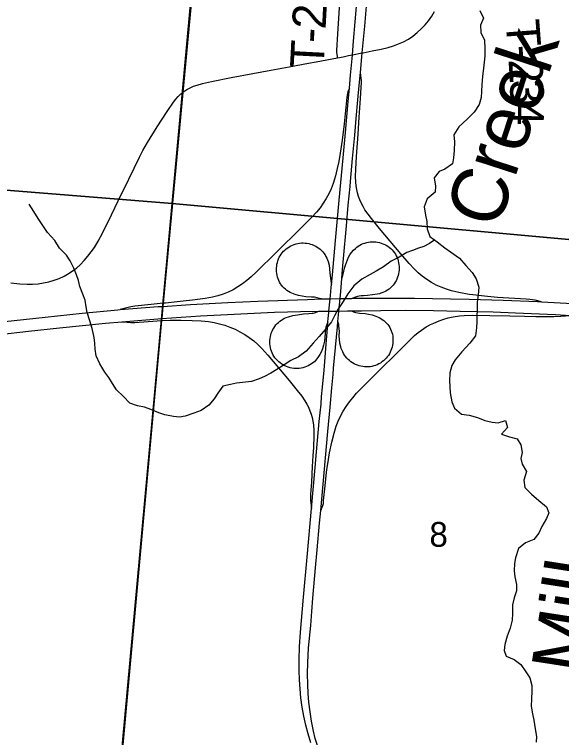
# Model space of a CAD drawing. Extents: x 1410790 to 1770854, y 566777 to 831614.
# Drawn here: x 1585877 to 1590756, y 689323 to 695774 of the extents above; entities that cross this region are included whole.
import ezdxf

# ---------------------------------------------------------------- set-up
doc = ezdxf.new("R2010")
doc.units = 0
for name, color, linetype in [('GM_X_County_Road', 7, 'Continuous'), ('GM_X_Interchange_Ramps', 7, 'Continuous'), ('GM_X_Interstate_Route', 7, 'Continuous'), ('GM_X_Minor_River', 7, 'Continuous'), ('GM_X_Minor_River_Text', 7, 'Continuous'), ('GM_X_Section', 7, 'Continuous'), ('GM_X_Section_Text', 7, 'Continuous'), ('GM_X_Township', 7, 'Continuous'), ('GM_X_Township_Road', 7, 'Continuous'), ('GM_X_Township_Road_Text', 7, 'Continuous'), ('GM_X_US_Route', 7, 'Continuous')]:
    doc.layers.add(name, color=color, linetype=linetype)

msp = doc.modelspace()

# ---------------------------------------------------------------- linework, layer by layer
at = {"layer": 'GM_X_County_Road'}
for points in [[(1588758, 695388), (1588808.9, 695397.5), (1588857.1, 695406.9), (1588890, 695413.6), (1588977.6, 695431.3), (1588985.7, 695432.7), (1589066.2, 695448.2), (1589146.5, 695464), (1589209.8, 695479.7), (1589256.7, 695494), (1589302.5, 695510.9), (1589347, 695531.2), (1589389.7, 695554.6), (1589430.3, 695581.7), (1589468.6, 695612), (1589504.6, 695645), (1589538.3, 695680.5), (1589569.4, 695718.2), (1589597.9, 695757.8), (1589623.6, 695799.4)], [(1588498.5, 695339.4), (1588567.3, 695352.3), (1588758, 695388)], [(1587377.8, 695079.4), (1587386.2, 695086.1), (1587414.1, 695104.2), (1587443.4, 695119.8), (1587473.8, 695133.2), (1587505, 695144.4), (1587552.7, 695157.6), (1587633, 695175.3), (1587809.8, 695210.3), (1588003.2, 695247), (1588164.3, 695277.8), (1588325.7, 695306.7), (1588498.5, 695339.4)], [(1586832.2, 694175), (1586847.7, 694207.3), (1586991.9, 694502.2), (1587022.6, 694560.4), (1587063.9, 694631.4), (1587150.6, 694770.8), (1587239.3, 694908.9), (1587294.6, 694990.7), (1587314.6, 695017), (1587336.6, 695041.9), (1587360.2, 695065.2), (1587377.5, 695079.2), (1587377.8, 695079.4)], [(1585843, 693379.4), (1585924.4, 693371.4), (1585989.6, 693368.4), (1586038.6, 693368.9), (1586087.4, 693372.1), (1586135.8, 693378.8), (1586183.6, 693389), (1586230.5, 693402.6), (1586276.1, 693419.8), (1586320.4, 693440.6), (1586363, 693464.5), (1586403.6, 693491.5), (1586429.2, 693511.5), (1586465.4, 693544.3), (1586499.6, 693579.4), (1586531.6, 693616.3), (1586561.4, 693655.2), (1586589, 693695.6), (1586622.8, 693751.4), (1586661, 693823.8), (1586741.1, 693985.5), (1586832.2, 694175)]]:
    msp.add_lwpolyline(points, dxfattribs=at)
at = {"layer": 'GM_X_Interchange_Ramps'}
for points in [[(1590578.2, 693211), (1590521.3, 693223.9), (1590471.7, 693231.6), (1590438.8, 693233.3), (1590184, 693248), (1590096.5, 693257.5), (1589963.7, 693272.1), (1589933, 693276.6), (1589839.3, 693293.7), (1589775.6, 693308.7), (1589728.6, 693322.7), (1589682.6, 693339.9), (1589638, 693360.3), (1589594.8, 693383.5), (1589553.3, 693409.6), (1589513.7, 693438.5), (1589476.2, 693470.1), (1589440.7, 693504.1), (1589396, 693551.8), (1589321.4, 693638.6), (1589132.4, 693864.4), (1589059.6, 693952.8), (1589029.8, 693991.8), (1589002.2, 694032.3), (1588985.7, 694060.6), (1588964.1, 694104.6), (1588946.2, 694150.3), (1588936.5, 694181.5), (1588928.9, 694213.3), (1588923.4, 694245.5), (1588919.9, 694278), (1588918.2, 694327), (1588919.9, 694392.5), (1588926.2, 694506.8), (1588940.4, 694707.4), (1588951.3, 694858.6), (1588963.1, 695023.2), (1588972.6, 695170.3), (1588971.6, 695188.7), (1588969.5, 695204.4), (1588961.4, 695255.9)], [(1588863.2, 695117.7), (1588852.8, 695091.9), (1588849.7, 695082.5), (1588846.6, 695068.3), (1588841.5, 695035.9), (1588817.4, 694798.2), (1588799.1, 694651.3), (1588781.9, 694537.5), (1588768.1, 694461.8), (1588755.1, 694399.3), (1588746.8, 694360.1), (1588740.4, 694333.4), (1588731.7, 694304.7), (1588718.7, 694265.6), (1588700.7, 694219.7), (1588680.1, 694174.9), (1588656.8, 694131.4), (1588630.8, 694089.5), (1588602.2, 694049.4), (1588571.1, 694011.1), (1588526.7, 693962.6), (1588433.5, 693869.7), (1588212, 693649.5), (1588036.4, 693476.4), (1587988, 693431.8), (1587950.3, 693400.1), (1587911, 693370.3), (1587870, 693342.8), (1587827.4, 693318.1), (1587783.1, 693296.5), (1587737.3, 693278.3), (1587690.3, 693263.5), (1587642.4, 693251.8), (1587577.7, 693240), (1587463.6, 693224.5), (1587380, 693214.9), (1587326.4, 693209.4), (1587223.8, 693199.1), (1587203, 693197), (1587096.9, 693186.3), (1586951.3, 693171.7), (1586913.5, 693165.2), (1586878.3, 693156.6), (1586820.5, 693140.5)], [(1588613.4, 693235.8), (1588596.3, 693240.6), (1588575.3, 693246.6), (1588553.1, 693250.8), (1588525.3, 693253), (1588476, 693255.6), (1588443.4, 693259.8), (1588411.1, 693266.3), (1588379.5, 693275.4), (1588348.8, 693287.3), (1588334.1, 693294.5), (1588319.8, 693302.7), (1588306.1, 693311.8), (1588293.1, 693321.8), (1588280.8, 693332.8), (1588269.4, 693344.7), (1588259, 693357.4), (1588249.7, 693371), (1588241.5, 693385.2), (1588234.5, 693400.1), (1588228.5, 693415.4), (1588223.6, 693431.1), (1588219.6, 693447.1), (1588216.7, 693463.3), (1588214.8, 693479.6), (1588213.9, 693496.1), (1588214, 693512.6), (1588215.2, 693529), (1588217.5, 693545.2), (1588221, 693561.3), (1588225.7, 693577.1), (1588231.5, 693592.4), (1588238.3, 693607.4), (1588246.3, 693621.7), (1588255.3, 693635.5), (1588265.3, 693648.6), (1588276.1, 693661), (1588287.8, 693672.6), (1588300.2, 693683.4), (1588313.3, 693693.3), (1588327.1, 693702.2), (1588341.5, 693710.2), (1588356.5, 693717), (1588371.8, 693722.8), (1588387.6, 693727.6), (1588403.6, 693731.3), (1588419.9, 693734), (1588436.2, 693735.5), (1588452.7, 693735.9), (1588469.1, 693735.1), (1588485.4, 693733.1), (1588501.5, 693729.9), (1588517.4, 693725.6), (1588533, 693720.4), (1588548.2, 693714.1), (1588563, 693706.8), (1588577.2, 693698.5), (1588590.8, 693689.3), (1588603.7, 693679.1), (1588615.8, 693667.9), (1588626.9, 693655.9), (1588637.1, 693643), (1588646.4, 693629.5), (1588654.8, 693615.3), (1588662.1, 693600.6), (1588674, 693569.9), (1588682.2, 693538), (1588687, 693505.4), (1588689.4, 693466.7), (1588693.7, 693422.7), (1588697.7, 693398), (1588703.4, 693363.4)], [(1588796.9, 693419.8), (1588805.2, 693444.2), (1588808.7, 693455.7), (1588812.2, 693469.3), (1588821.4, 693510.2), (1588829.8, 693538.4), (1588836.8, 693562.6), (1588845.7, 693586.3), (1588855.8, 693608.8), (1588867, 693628.9), (1588881.8, 693650.2), (1588899, 693670.3), (1588916.7, 693686.9), (1588929.7, 693697.4), (1588942.7, 693707.3), (1588956.5, 693716.1), (1588971.1, 693723.6), (1588986.3, 693729.9), (1589001.8, 693735), (1589017.8, 693739.1), (1589033.9, 693742.1), (1589050.2, 693744.2), (1589066.6, 693745.2), (1589083, 693745.1), (1589099.4, 693744.1), (1589115.7, 693741.9), (1589131.8, 693738.7), (1589147.7, 693734.4), (1589163.2, 693729), (1589178.3, 693722.5), (1589192.8, 693714.9), (1589206.7, 693706.2), (1589219.9, 693696.4), (1589232.4, 693685.8), (1589244.1, 693674.2), (1589254.9, 693661.9), (1589264.8, 693648.8), (1589273.8, 693635), (1589281.7, 693620.7), (1589288.3, 693606.4), (1589294.4, 693590.4), (1589299.1, 693574.7), (1589302.8, 693558.7), (1589305.4, 693542.4), (1589306.8, 693526.1), (1589307.2, 693509.7), (1589306.5, 693493.3), (1589304.8, 693476.9), (1589302, 693460.7), (1589298.3, 693444.7), (1589293.4, 693429), (1589287.6, 693413.7), (1589280.7, 693398.8), (1589272.6, 693384.5), (1589263.6, 693370.8), (1589253.5, 693357.8), (1589242.4, 693345.8), (1589230.5, 693334.5), (1589217.7, 693324.3), (1589204.1, 693315), (1589190, 693306.6), (1589175.3, 693299.2), (1589161.7, 693293.4), (1589144.9, 693287), (1589130.9, 693282.2), (1589112.7, 693277.9), (1589068.4, 693271.3), (1589023.8, 693268.1), (1588990.6, 693264.8), (1588968.1, 693262.6), (1588951.5, 693260.3), (1588936.3, 693256.7), (1588918, 693251.5), (1588886.6, 693241.4)], [(1588672.2, 693032.8), (1588659.5, 692999.9), (1588654.8, 692984.2), (1588651.1, 692966), (1588644.6, 692892.9), (1588640.2, 692858.3), (1588632.6, 692823.5), (1588622.8, 692789.8), (1588610.8, 692759.8), (1588600.3, 692740.2), (1588588.4, 692721.5), (1588573.6, 692700.2), (1588562.7, 692687.7), (1588551, 692676.2), (1588538.3, 692665.6), (1588524.8, 692656.1), (1588510.6, 692647.6), (1588495.9, 692640), (1588480.8, 692633.2), (1588465.3, 692627.5), (1588449.4, 692622.7), (1588433.3, 692619.1), (1588417, 692616.7), (1588400.5, 692615.4), (1588384, 692615.3), (1588367.5, 692616.4), (1588351.1, 692618.7), (1588334.9, 692622.1), (1588319, 692626.5), (1588303.5, 692632.2), (1588288.4, 692638.9), (1588273.8, 692646.6), (1588259.8, 692655.3), (1588246.3, 692664.9), (1588233.5, 692675.4), (1588221.4, 692686.7), (1588210.2, 692698.8), (1588199.7, 692711.6), (1588190.4, 692725.2), (1588182.1, 692739.5), (1588174.9, 692754.4), (1588168.9, 692769.7), (1588163.9, 692785.5), (1588160, 692801.6), (1588157.2, 692817.8), (1588155.4, 692834.3), (1588154.6, 692850.8), (1588155, 692867.3), (1588156.4, 692883.8), (1588158.9, 692900.2), (1588162.6, 692916.3), (1588167.4, 692932), (1588173.4, 692947.4), (1588180.5, 692962.4), (1588188.7, 692976.7), (1588197.9, 692990.4), (1588208.1, 693003.5), (1588219.2, 693015.7), (1588231.2, 693027.1), (1588243.9, 693037.7), (1588257.3, 693047.3), (1588271.4, 693056), (1588286, 693063.7), (1588301.1, 693070.5), (1588320.7, 693076.9), (1588359.4, 693087.2), (1588378.7, 693091.1), (1588401.7, 693095.4), (1588454.9, 693102.6), (1588500.9, 693106.6), (1588532.2, 693109.1), (1588541.2, 693110.2), (1588551.2, 693112.3), (1588575.7, 693120.2), (1588592.2, 693125.5)], [(1588608.5, 691349.5), (1588621, 691377.4), (1588626.9, 691393.8), (1588631.7, 691411.8), (1588634.1, 691436.3), (1588646.9, 691569.9), (1588657.6, 691661.9), (1588663.4, 691712.8), (1588670.8, 691765.3), (1588687.6, 691862.2), (1588707.9, 691958.5), (1588727.7, 692038.1), (1588746.9, 692100.8), (1588764.4, 692146.8), (1588784.9, 692191.5), (1588808.4, 692234.8), (1588834.5, 692276.5), (1588863.2, 692316.5), (1588892.8, 692354.6), (1588927.5, 692394.5), (1589041.2, 692509.1), (1589374.6, 692842.4), (1589416.2, 692883.2), (1589443.2, 692908.4), (1589476.2, 692936.2), (1589505.7, 692958.8), (1589549.1, 692987.4), (1589586.4, 693007.3), (1589616.8, 693021.3), (1589664.5, 693041.2), (1589706.2, 693055.1), (1589745.2, 693066.4), (1589789.5, 693075.9), (1589844.2, 693084.6), (1589888.5, 693088.1), (1589957.1, 693090.7), (1590114.7, 693088.4), (1590294.3, 693084.8), (1590425.3, 693082.6), (1590527.8, 693080.8), (1590610.2, 693079.4), (1590688.2, 693078), (1590748.1, 693080.9), (1590835.2, 693088.7)], [(1588883.3, 693129.7), (1588899.7, 693121.7), (1588910.4, 693118.1), (1588921.9, 693115.5), (1588953.7, 693110.4), (1589002.8, 693106.2), (1589035.3, 693101), (1589067.3, 693093.4), (1589098.6, 693083.1), (1589128.6, 693069.8), (1589143, 693061.9), (1589156.9, 693053.1), (1589170.1, 693043.4), (1589182.6, 693032.7), (1589194.4, 693021.3), (1589205.1, 693008.9), (1589214.8, 692995.7), (1589223.4, 692981.7), (1589230.9, 692967.1), (1589237.4, 692951.9), (1589242.6, 692936.3), (1589246.7, 692920.4), (1589249.7, 692904.2), (1589251.6, 692887.9), (1589252.5, 692871.4), (1589252.3, 692855), (1589251, 692838.6), (1589248.5, 692822.3), (1589245, 692806.3), (1589240.3, 692790.5), (1589234.6, 692775.1), (1589227.8, 692760.1), (1589220, 692745.7), (1589211.2, 692731.8), (1589201.3, 692718.6), (1589190.7, 692706.1), (1589179.1, 692694.4), (1589166.9, 692683.5), (1589153.9, 692673.4), (1589140.2, 692664.2), (1589125.9, 692656.1), (1589111.1, 692648.9), (1589095.8, 692642.9), (1589080.2, 692637.9), (1589064.2, 692633.9), (1589048, 692631.2), (1589031.6, 692629.7), (1589015.2, 692629.3), (1588998.8, 692630.1), (1588982.4, 692632), (1588966.2, 692635.1), (1588950.3, 692639.2), (1588934.7, 692644.3), (1588919.4, 692650.6), (1588904.7, 692657.8), (1588890.4, 692666), (1588876.9, 692675.3), (1588863.9, 692685.5), (1588851.9, 692696.5), (1588840.6, 692708.5), (1588830.2, 692721.2), (1588820.7, 692734.6), (1588812.2, 692748.6), (1588804.5, 692763.2), (1588791.7, 692793.5), (1588786.7, 692809.2), (1588779.3, 692841.2), (1588774.8, 692873.8), (1588773, 692906.7), (1588774, 692946.1), (1588769.8, 692995.5), (1588768.7, 693006.8), (1588766.9, 693017.4), (1588761, 693034.7)], [(1586835.3, 693032.9), (1586881.5, 693027.6), (1586913.9, 693025.7), (1586949.1, 693026.2), (1587150, 693040.4), (1587188.9, 693042.2), (1587264.6, 693045.6), (1587362.9, 693047), (1587461.3, 693044.9), (1587543.1, 693040.3), (1587608.3, 693033.4), (1587656.8, 693025.5), (1587704.9, 693015), (1587752.1, 693001.4), (1587798.4, 692984.9), (1587843.7, 692965.7), (1587887.7, 692943.8), (1587930.2, 692919.2), (1587971.1, 692891.9), (1588010.2, 692862.1), (1588047.1, 692829.7), (1588081.9, 692794.9), (1588136.5, 692733.9), (1588326.3, 692508.1), (1588399.2, 692419.5), (1588439.1, 692367.5), (1588466.7, 692326.8), (1588483.2, 692298.5), (1588497.9, 692269.3), (1588510.8, 692239.1), (1588521.7, 692208.2), (1588530.7, 692176.7), (1588537.7, 692144.6), (1588542.7, 692112.3), (1588546.5, 692063.3), (1588546.8, 692014.1), (1588542.7, 691910.6), (1588538.2, 691834.7), (1588532.6, 691740.1), (1588524.3, 691600.8), (1588518, 691493.4), (1588517.1, 691440.3), (1588518.8, 691414.1), (1588524.6, 691365.2)]]:
    msp.add_lwpolyline(points, dxfattribs=at)
at = {"layer": 'GM_X_Interstate_Route'}
for points in [[(1585791.6, 693034.6), (1586150.2, 693074.4), (1586481.4, 693109.3), (1586797, 693138.7), (1586820.5, 693140.5), (1587157.6, 693167.1), (1587200.5, 693170), (1587445.7, 693186.4), (1587780.6, 693204.7), (1588046.9, 693216.4), (1588489.9, 693232.3), (1588613.4, 693235.8), (1588691.8, 693238), (1588781.3, 693240.5), (1588886.6, 693241.4), (1588898.2, 693241.5), (1589023, 693241.5), (1589241.4, 693243.3), (1589444.2, 693242.3), (1589766.2, 693237.8), (1589933.2, 693233.2), (1590235.1, 693224.9), (1590539.8, 693213), (1590578.2, 693211), (1590855.4, 693196.5)], [(1581892.8, 692396.4), (1582002.6, 692411.7), (1582658, 692501.6), (1583306.9, 692591.4), (1583693.7, 692643.2), (1584184.2, 692710.9), (1584591.1, 692765.5), (1584992, 692819.3), (1585447.2, 692880.1), (1585739.9, 692918.3), (1586000.6, 692949.3), (1586277.8, 692979.3), (1586689.1, 693020.5), (1586835.3, 693032.9), (1586975.6, 693044.8), (1587190.6, 693060.7), (1587363.5, 693073.4), (1587536.8, 693085), (1587835.9, 693100.8), (1588132.6, 693113.9)], [(1588132.6, 693113.9), (1588196.3, 693116.7), (1588428.9, 693123.1), (1588592.2, 693125.5), (1588607.8, 693125.7)], [(1588607.8, 693125.7), (1588680.6, 693126.8), (1588770.2, 693128.1), (1588847.7, 693129.3), (1588867.7, 693129.5)], [(1588867.7, 693129.5), (1588883.3, 693129.7), (1588973, 693130.9)], [(1588973, 693130.9), (1589142.9, 693133.1), (1589366.4, 693134.7), (1589614.8, 693132.6), (1589851.5, 693127.3), (1590146.4, 693119.9), (1590345.1, 693113.5), (1590700.4, 693095.9), (1590835.2, 693088.7), (1590929.7, 693083.7), (1591213.9, 693064.9), (1591236.7, 693063.2), (1591241, 693062.9)]]:
    msp.add_lwpolyline(points, dxfattribs=at)
at = {"layer": 'GM_X_Minor_River'}
for points in [[(1590027.8, 695808.3), (1590059.3, 695742), (1590032.9, 695678.2), (1590036.3, 695612.1), (1590067.8, 695543.8), (1590071.2, 695469.7), (1590070.7, 695403.6), (1590066.3, 695347.6), (1590059.9, 695295.6), (1590049.4, 695221.6), (1590044.9, 695149.6), (1590042.4, 695087.5), (1590038, 695033.5), (1590021.6, 694969.6), (1589977.1, 694901.8), (1589914.7, 694840.2), (1589840.3, 694770.7), (1589795.8, 694701)], [(1589795.8, 694701), (1589801.4, 694638.9), (1589796.8, 694560.9), (1589792.3, 694494.8), (1589783.9, 694442.8), (1589715.6, 694393.3), (1589665.5, 694371.7), (1589619.2, 694315.9), (1589630.6, 694241.8), (1589628.2, 694189.8), (1589555.9, 694128.2), (1589529.4, 694058.4), (1589542.8, 693984.2), (1589554.4, 693928.1), (1589555.9, 693862), (1589581.3, 693793.8), (1589646.9, 693745.2), (1589714.4, 693692.7), (1589766.1, 693656.3), (1589845.5, 693599.6), (1589901, 693535.2), (1589958.4, 693470.7), (1589994, 693416.4), (1590017.4, 693342.1), (1590012.9, 693274.1), (1590004.4, 693208.1), (1590001.8, 693136.1), (1589999.5, 693086), (1589999.1, 693036), (1589996.7, 692978), (1589988.2, 692907.9), (1589937.7, 692840.3), (1589867.2, 692764.7), (1589806.8, 692693.1), (1589778.4, 692641.3), (1589760, 692575.3), (1589757.4, 692505.3), (1589759.1, 692455.2), (1589762.6, 692397.2), (1589778, 692319), (1589799.6, 692262.8), (1589863.1, 692208.2), (1589930.9, 692199.8), (1590004.7, 692177.2), (1590070.4, 692152.7), (1590138.2, 692136.2), (1590190.1, 692131.8), (1590256.1, 692151.3), (1590273.6, 692089.1), (1590221.3, 692029.4), (1590293, 692006.9), (1590360.8, 691988.4), (1590392.3, 691934.1), (1590405.8, 691865.9), (1590393.4, 691812), (1590405, 691761.9), (1590444.5, 691695.5), (1590417.9, 691617.6), (1590427.4, 691553.5), (1590486.9, 691493), (1590554.4, 691436.5), (1590621.9, 691381.9), (1590643.5, 691327.7), (1590621.1, 691275.8), (1590580.6, 691206.1), (1590554.2, 691146.2), (1590507.9, 691090.5), (1590435.7, 691059), (1590371.4, 691009.4), (1590344.9, 690927.5), (1590336.5, 690875.6), (1590334, 690809.5), (1590337.6, 690757.4), (1590353.1, 690689.3), (1590354.6, 690631.2), (1590332.2, 690569.3), (1590319.7, 690507.3), (1590319.2, 690429.3), (1590316.7, 690371.2), (1590296.2, 690297.3), (1590269.7, 690227.5), (1590251.2, 690151.5), (1590244.8, 690099.5), (1590260.4, 690047.4), (1590332.1, 690018.8), (1590391.7, 689974.3), (1590437.1, 689907.9), (1590472.7, 689855.6), (1590492.1, 689787.4), (1590489.7, 689735.4), (1590487.2, 689667.4), (1590484.7, 689601.3), (1590496.2, 689533.2), (1590507.8, 689479), (1590521.2, 689400.9), (1590532.7, 689332.7), (1590528.3, 689280.7)], [(1589624.3, 693761.9), (1589578.9, 693731.7), (1589528.7, 693704.1), (1589478.7, 693688.4), (1589426.6, 693668.8), (1589376.5, 693651.1), (1589306.3, 693609.6), (1589236.1, 693572.1), (1589167.8, 693522.5), (1589101.6, 693485), (1589047.5, 693455.4), (1588973.3, 693413.9), (1588902.9, 693352.3), (1588850.5, 693282.7), (1588808, 693212.9), (1588761.5, 693141.2), (1588731.1, 693085.4), (1588704.8, 693031.5), (1588652.4, 692967.8), (1588593.9, 692900.2), (1588539.6, 692842.5), (1588479.1, 692770.9), (1588408.8, 692719.4), (1588342.7, 692685.8), (1588274.4, 692642.3), (1588216.2, 692606.7), (1588164, 692573.1), (1588107.9, 692543.4), (1588057.8, 692521.8), (1587989.7, 692500.3), (1587909.8, 692490.9), (1587855.8, 692483.2), (1587801.8, 692473.6), (1587735.7, 692458.1), (1587691.3, 692396.4), (1587657, 692344.6), (1587608.6, 692286.9), (1587542.4, 692241.3), (1587476.3, 692217.8), (1587398.2, 692190.3), (1587348.2, 692180.7), (1587296.3, 692187.1), (1587216.5, 692201.7), (1587162.7, 692220.1), (1587093, 692250.7), (1587037.3, 692271.1), (1586973.4, 692281.5), (1586905.7, 692306.1), (1586848.2, 692366.5), (1586786.7, 692425.1), (1586751.2, 692481.4), (1586717.6, 692533.7), (1586682.1, 692584), (1586636.7, 692656.4), (1586605.3, 692728.7), (1586597.7, 692786.8), (1586594.1, 692842.8), (1586588.5, 692892.9), (1586569.1, 692973.1), (1586549.7, 693041.3), (1586526.3, 693115.6), (1586516.6, 693165.7), (1586507.1, 693225.8), (1586487.5, 693280), (1586460.1, 693348.3), (1586446.5, 693400.4), (1586428.9, 693450.6), (1586405.4, 693510.8), (1586373.9, 693575.1), (1586340.3, 693625.4), (1586276.9, 693689.9), (1586235.4, 693756.3), (1586172.1, 693828.8), (1586134.5, 693881.2), (1586087.1, 693953.6), (1586049.6, 694015.9), (1586006.2, 694080.3)]]:
    msp.add_lwpolyline(points, dxfattribs=at)
at = {"layer": 'GM_X_Section'}
for points in [[(1582419.4, 699882.5), (1587775.4, 699456.9), (1587281.6, 694087.3), (1581992.1, 694512.5)], [(1587775.4, 699456.9), (1593108.3, 699057.6), (1592523.5, 693611.4), (1587281.6, 694087.3)], [(1581992.1, 694512.5), (1587281.6, 694087.3), (1586796.8, 688787.6), (1581423.5, 689188.8)], [(1587281.6, 694087.3), (1592523.5, 693611.4), (1592038.7, 688317.6), (1586796.8, 688787.6)]]:
    msp.add_lwpolyline(points, close=True, dxfattribs=at)
at = {"layer": 'GM_X_Township'}
for points in [[(1585562.9, 700910.4), (1585955.2, 700826), (1586359.5, 700765.7), (1586552.6, 700705.4), (1586769.9, 700711.4), (1587047.5, 700663.2), (1587192.3, 700602.9), (1587294.9, 700584.8), (1587578.6, 700554.7), (1587657, 700536.6), (1587883.4, 700449.4), (1587832, 700040.8), (1587803.7, 699779.1), (1587544.9, 696849.3), (1587377.5, 695079.1), (1587203, 693197), (1587200.5, 693170), (1587190.5, 693060.6), (1587188.9, 693042.2), (1586487, 685342.4), (1586333, 683458.9), (1586502.2, 683441.2), (1586280.8, 680892.6), (1585595.1, 673055.4)], [(1599589.8, 682236.9), (1597079.4, 682470.2), (1591815.7, 682961.8), (1590461.2, 683082.5), (1586502.2, 683441.2), (1586333, 683458.9), (1586487, 685342.4), (1587188.9, 693042.2), (1587190.5, 693060.6), (1587200.5, 693170), (1587203, 693197), (1587377.5, 695079.1), (1587544.9, 696849.3)]]:
    msp.add_lwpolyline(points, dxfattribs=at)
at = {"layer": 'GM_X_Township_Road'}
msp.add_lwpolyline([(1588758, 695388), (1588756.6, 695399.2), (1588751.9, 695437.4), (1588751, 695452.6), (1588759.6, 695600), (1588781.3, 695927.5)], dxfattribs=at)
at = {"layer": 'GM_X_US_Route'}
for points in [[(1588853.9, 694072.3), (1588869.1, 694238.6), (1588873.5, 694282.8), (1588891.7, 694490.3), (1588910.8, 694696.9), (1588923.8, 694846.2), (1588939.4, 695013.7), (1588950.7, 695141.4), (1588961.4, 695255.9), (1588977.6, 695431.3), (1589000.2, 695670.9), (1589014.9, 695848), (1589028.8, 696005.9), (1589048.8, 696226.4), (1589061.8, 696370.5), (1589074.8, 696512), (1589100.9, 696809.8), (1589107.8, 696889.6), (1589113.2, 696952.2), (1589127.8, 697121.4), (1589140.8, 697254.2), (1589170.3, 697576.3), (1589181.6, 697704.7), (1589194.7, 697856)], [(1588519.7, 689276.9), (1588496.5, 689355.3), (1588476, 689434.5), (1588458.3, 689514.4), (1588443.5, 689594.8), (1588431.9, 689675.8), (1588423.1, 689757.1), (1588417.2, 689838.6), (1588414.3, 689920.3), (1588414.6, 690018.5), (1588418.5, 690133.1), (1588426.8, 690263.8), (1588453.6, 690574), (1588486.2, 690933.2), (1588524.6, 691365.2), (1588557.4, 691733.3), (1588569.6, 691873.1), (1588594.8, 692142.2), (1588610.4, 692297.6), (1588616.1, 692364.4), (1588623.5, 692449.5), (1588637.3, 692599.7), (1588657.3, 692832.3), (1588670.3, 693012), (1588672.2, 693032.8), (1588674.7, 693061.6), (1588679.5, 693115.3), (1588680.6, 693126.8), (1588691.8, 693238), (1588694.6, 693266.4), (1588700.4, 693338.3), (1588703.4, 693363.4), (1588713.7, 693452.1), (1588740.7, 693757.7), (1588773.6, 694116.2), (1588809.2, 694495.5), (1588828.3, 694721.2), (1588852.6, 694997.3), (1588863.2, 695117.7), (1588873.5, 695233.4), (1588887.3, 695380.1), (1588890, 695413.6), (1588900, 695537.3), (1588930.6, 695880.2)], [(1588769.9, 693124.3), (1588770.2, 693128.1), (1588781.3, 693240.5), (1588787.5, 693302.8), (1588796.9, 693419.8), (1588803.2, 693497.3), (1588810.1, 693596.2), (1588837, 693887.9), (1588853.9, 694072.3)], [(1588528.8, 690446.8), (1588538.4, 690565.8), (1588562.7, 690836.7), (1588576.6, 690997.2), (1588598.3, 691234.2), (1588608.5, 691349.5), (1588671.2, 692053.7), (1588691.1, 692269.8), (1588706.8, 692442.6), (1588717.9, 692560.7), (1588723.3, 692617.9), (1588756.3, 692986.8), (1588761, 693034.7), (1588769.9, 693124.3)], [(1588864.7, 688613.7), (1588859.6, 688631.8), (1588856.1, 688643.1), (1588844.8, 688664.8), (1588783, 688762.6), (1588743.5, 688834.8), (1588707.3, 688908.6), (1588674.1, 688983.9), (1588643.5, 689060.2), (1588607.8, 689154.4), (1588591.3, 689202.1), (1588574.8, 689259.4), (1588559.2, 689315), (1588543.6, 689378.3), (1588526.2, 689469.5), (1588512.3, 689551.9), (1588501.9, 689637), (1588495.8, 689716), (1588492.4, 689795.9), (1588489.8, 689891.4), (1588492.4, 689990.3), (1588500.2, 690124), (1588518.8, 690322.9), (1588528.8, 690446.8)]]:
    msp.add_lwpolyline(points, dxfattribs=at)

# ---------------------------------------------------------------- texts
at = {"layer": 'GM_X_Minor_River_Text'}
for s, height, rotation, p in [('Creek', 499.88, 71.98528, (1590189.1, 693846)), ('Mill', 499.86, 81.17673, (1590977.8, 689873.5))]:
    msp.add_text(s, height=height, rotation=rotation, dxfattribs=at).set_placement(p)
at = {"layer": 'GM_X_Section_Text'}
msp.add_text('8', height=221, rotation=0.00001, dxfattribs=at).set_placement((1589577.1, 691024.7))
at = {"layer": 'GM_X_Township_Road_Text'}
for s, rotation, p in [('2', 87.04081, (1588651, 695637.2)), ('T', 274.35401, (1590256.2, 695718)), ('-', 87.04083, (1588644.7, 695515.2)), ('T', 87.04082, (1588633.1, 695291.6)), ('-', 274.17989, (1590273.2, 695494.5)), ('2', 273.62958, (1590282.1, 695372.4)), ('3', 272.28511, (1590293.7, 695189.8)), ('4', 268.80298, (1590301.1, 695010))]:
    msp.add_text(s, height=300, rotation=rotation, dxfattribs=at).set_placement(p)

doc.saveas('drawing.dxf')
